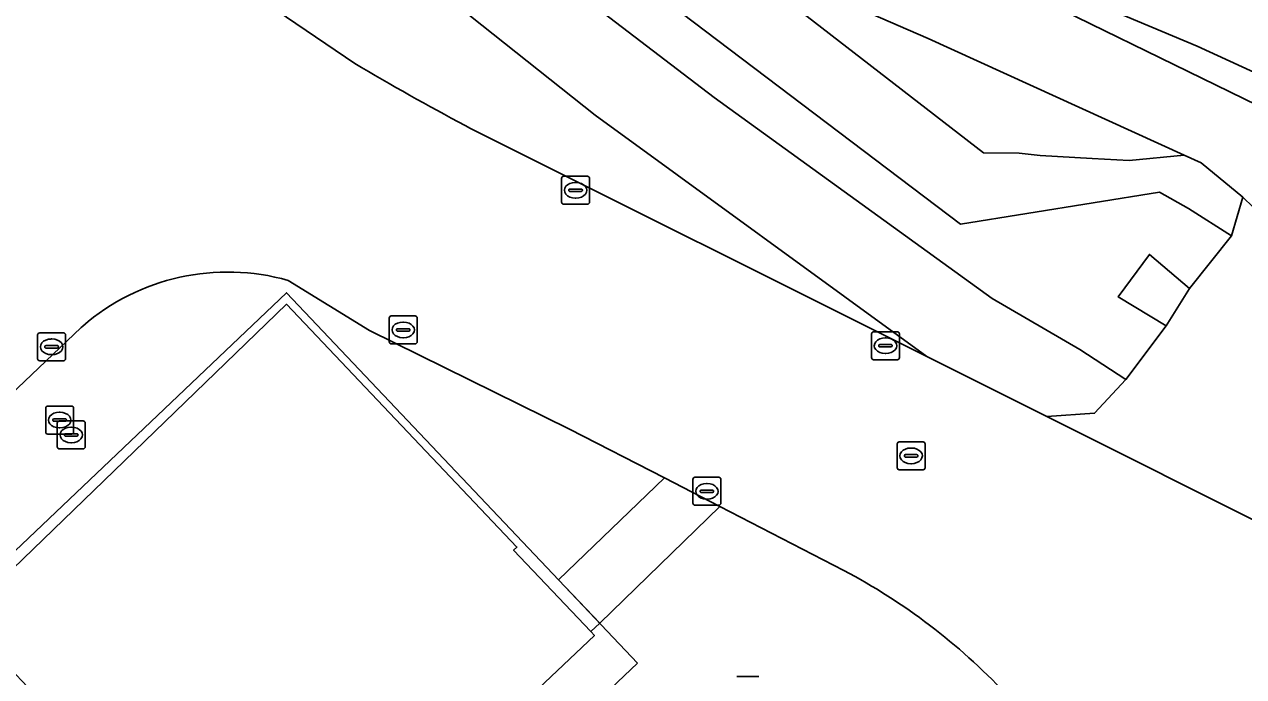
# Model space of a CAD drawing. Extents: x 156141 to 158132, y 385651 to 388333.
# Drawn here: x 156771.87 to 156815.51, y 388163.25 to 388186.59 of the extents above; entities that cross this region are included whole.
import ezdxf

# ---------------------------------------------------------------- set-up
doc = ezdxf.new("R2010")
doc.units = 0
for name, color, linetype in [('IMGEO_Berm_groen', 7, 'Continuous'), ('IMGEO_Grasland_agrarisch', 7, 'Continuous'), ('IMGEO_Groenvoorziening', 7, 'Continuous'), ('IMGEO_Kolk', 7, 'Continuous'), ('IMGEO_Lichtmast', 7, 'Continuous'), ('IMGEO_Muur', 7, 'Continuous'), ('IMGEO_Oever', 7, 'Continuous'), ('IMGEO_Pand', 7, 'Continuous'), ('IMGEO_Pand_overbouw', 7, 'Continuous'), ('IMGEO_Rijbaan_lokaal_gesloten', 7, 'Continuous'), ('IMGEO_Rijbaan_lokaal_onverhard', 7, 'Continuous'), ('IMGEO_Rioolput', 7, 'Continuous'), ('IMGEO_Voetpad_open', 7, 'Continuous'), ('IMGEO_Waterloop', 7, 'Continuous')]:
    doc.layers.add(name, color=color, linetype=linetype)

msp = doc.modelspace()

# ---------------------------------------------------------------- linework, layer by layer
at = {"layer": 'IMGEO_Berm_groen'}
msp.add_lwpolyline([(156801.202, 388167.051), (156796.769, 388169.334), (156792.463, 388165.162), (156792.149, 388164.858), (156792.274, 388164.726), (156787.595, 388160.291), (156791.374, 388156.416), (156797.338, 388162.076), (156800.625, 388158.603), (156804.809, 388154.272), (156808.143, 388150.793), (156790.338, 388133.878), (156787.021, 388137.351), (156786.177, 388136.523)], dxfattribs=at)
msp.add_arc((156790.698, 388147.23), 22.433, 43.4283, 62.0784, dxfattribs=at)
at = {"layer": 'IMGEO_Grasland_agrarisch'}
for points in [[(156787.649, 388182.969), (156787.843, 388182.866), (156804.172, 388174.702), (156792.298, 388183.336), (156765.735, 388204.425), (156757.597, 388210.03), (156756.335, 388210.899), (156748.257, 388215.521), (156738.573, 388218.546), (156723.489, 388220.496), (156709.211, 388221.221), (156694.748, 388220.555), (156687.339, 388220.643), (156679.318, 388219.832), (156677.276, 388219.428), (156672.597, 388218.733), (156668.87, 388218.024), (156664.431, 388216.943), (156653.538, 388214.532), (156643.446, 388212.086), (156639.476, 388210.818), (156634.5, 388209.091), (156622.795, 388204.333), (156609.749, 388198.623)], [(156687.199, 388154.591), (156692.7, 388148.628), (156754.128, 388207.456), (156767.332, 388196.734), (156768.893, 388195.441), (156770.502, 388194.236), (156772.103, 388193.058), (156783.698, 388185.187)]]:
    msp.add_lwpolyline(points, dxfattribs=at)
msp.add_arc((156836.27, 388274.208), 103.385, 239.43552, 241.94678, dxfattribs=at)
at = {"layer": 'IMGEO_Groenvoorziening'}
for points in [[(156819.696, 388183.12), (156813.856, 388185.81), (156808.702, 388187.975), (156802.852, 388191.2), (156795.802, 388195.358), (156784.981, 388202.956), (156770.484, 388214.369), (156757.788, 388224.624), (156752.173, 388228.846), (156747.481, 388232.19), (156743.505, 388234.408), (156739.241, 388236.648), (156733.584, 388239.273), (156727.562, 388241.803), (156717.48, 388246.057), (156713.033, 388247.89), (156710.451, 388248.469), (156706.304, 388249.712), (156702.34, 388251.052), (156697.601, 388254.1)], [(156684.679, 388252.805), (156692.525, 388251.658), (156702.428, 388249.46), (156711.927, 388246.961), (156718.529, 388244.763), (156726.805, 388241.321), (156737.169, 388236.903), (156744.919, 388232.793), (156752.239, 388228.013), (156763.597, 388219.154), (156774.898, 388210.285), (156786.571, 388201.156), (156793.671, 388196.067), (156801.086, 388191.67), (156806.54, 388188.324), (156834.998, 388174.436)]]:
    msp.add_lwpolyline(points, dxfattribs=at)
for points in [[(156804.22, 388186.081), (156796.676, 388189.367), (156806.207, 388181.996), (156807.477, 388181.981), (156808.23, 388181.893), (156810.093, 388181.793), (156811.417, 388181.716), (156813.381, 388181.913)], [(156815.49, 388180.402), (156815.083, 388179.027), (156813.571, 388177.137), (156812.746, 388175.804), (156811.294, 388173.887), (156810.178, 388172.671), (156808.464, 388172.557), (156816.782, 388168.398), (156824.087, 388164.899), (156824.5, 388166.466), (156824.166, 388168.038), (156823.793, 388169.568), (156823.327, 388171.049), (156822.741, 388172.454), (156822.24, 388173.36), (156821.033, 388174.966), (156819.966, 388176.096), (156818.311, 388177.677), (156817.704, 388178.255), (156816.592, 388179.328)]]:
    msp.add_lwpolyline(points, close=True, dxfattribs=at)
at = {"layer": 'IMGEO_Kolk'}
for p, q in [((156791.176, 388181.153), (156792.028, 388181.153)), ((156791.101, 388180.227), (156791.101, 388181.079)), ((156791.589, 388180.933), (156791.614, 388180.933)), ((156792.102, 388181.079), (156792.102, 388180.227)), ((156791.36, 388180.647), (156791.36, 388180.659)), ((156791.798, 388180.61), (156791.4, 388180.61)), ((156791.403, 388180.696), (156791.801, 388180.696)), ((156791.612, 388180.373), (156791.587, 388180.373)), ((156791.844, 388180.659), (156791.844, 388180.647)), ((156792.028, 388180.153), (156791.176, 388180.153)), ((156784.93, 388175.23), (156784.93, 388176.082)), ((156785.005, 388176.156), (156785.857, 388176.156)), ((156785.418, 388175.936), (156785.443, 388175.936)), ((156785.931, 388176.082), (156785.931, 388175.23)), ((156772.344, 388174.625), (156772.344, 388175.477)), ((156772.419, 388175.551), (156773.271, 388175.551)), ((156773.345, 388175.477), (156773.345, 388174.625)), ((156785.189, 388175.65), (156785.189, 388175.662)), ((156785.627, 388175.613), (156785.229, 388175.613)), ((156785.232, 388175.699), (156785.63, 388175.699)), ((156785.673, 388175.662), (156785.673, 388175.65)), ((156802.194, 388174.664), (156802.194, 388175.516)), ((156802.269, 388175.59), (156803.121, 388175.59)), ((156803.195, 388175.516), (156803.195, 388174.664)), ((156772.603, 388175.045), (156772.603, 388175.057)), ((156772.646, 388175.094), (156773.044, 388175.094)), ((156772.832, 388175.331), (156772.857, 388175.331)), ((156773.087, 388175.057), (156773.087, 388175.045)), ((156785.857, 388175.156), (156785.005, 388175.156)), ((156785.441, 388175.376), (156785.416, 388175.376)), ((156802.453, 388175.084), (156802.453, 388175.096)), ((156802.891, 388175.047), (156802.493, 388175.047)), ((156802.496, 388175.133), (156802.894, 388175.133)), ((156802.682, 388175.37), (156802.707, 388175.37)), ((156802.937, 388175.096), (156802.937, 388175.084)), ((156773.041, 388175.008), (156772.643, 388175.008)), ((156772.855, 388174.771), (156772.83, 388174.771)), ((156802.705, 388174.81), (156802.68, 388174.81)), ((156773.271, 388174.551), (156772.419, 388174.551)), ((156803.121, 388174.59), (156802.269, 388174.59)), ((156795.8, 388169.455), (156795.8, 388170.307)), ((156795.875, 388170.381), (156796.727, 388170.381)), ((156796.801, 388170.307), (156796.801, 388169.455)), ((156796.059, 388169.875), (156796.059, 388169.887)), ((156796.497, 388169.838), (156796.099, 388169.838)), ((156796.102, 388169.924), (156796.5, 388169.924)), ((156796.288, 388170.161), (156796.313, 388170.161)), ((156796.543, 388169.887), (156796.543, 388169.875)), ((156796.727, 388169.381), (156795.875, 388169.381)), ((156796.311, 388169.601), (156796.286, 388169.601))]:
    msp.add_line(p, q, dxfattribs=at)
for points in [[(156791.176, 388181.153), (156792.028, 388181.153)], [(156791.101, 388180.227), (156791.101, 388181.079)], [(156792.102, 388181.079), (156792.102, 388180.227)], [(156792.028, 388180.153), (156791.176, 388180.153)], [(156784.93, 388175.23), (156784.93, 388176.082)], [(156785.005, 388176.156), (156785.857, 388176.156)], [(156785.931, 388176.082), (156785.931, 388175.23)], [(156772.344, 388174.625), (156772.344, 388175.477)], [(156772.419, 388175.551), (156773.271, 388175.551)], [(156773.345, 388175.477), (156773.345, 388174.625)], [(156802.194, 388174.664), (156802.194, 388175.516)], [(156802.269, 388175.59), (156803.121, 388175.59)], [(156803.195, 388175.516), (156803.195, 388174.664)], [(156785.857, 388175.156), (156785.005, 388175.156)], [(156773.271, 388174.551), (156772.419, 388174.551)], [(156803.121, 388174.59), (156802.269, 388174.59)], [(156795.8, 388169.455), (156795.8, 388170.307)], [(156795.875, 388170.381), (156796.727, 388170.381)], [(156796.801, 388170.307), (156796.801, 388169.455)], [(156796.727, 388169.381), (156795.875, 388169.381)]]:
    msp.add_lwpolyline(points, dxfattribs=at)
for centre, radius, start, end in [((156791.178, 388181.077), 0.0765, 91.552, 178.448), ((156791.178, 388181.077), 0.0765, 91.552, 178.448), ((156792.026, 388181.077), 0.0765, 1.552, 88.448), ((156792.026, 388181.077), 0.0765, 1.552, 88.448), ((156791.4, 388180.656), 0.0403, 85.8775, 175.7526), ((156791.397, 388180.646), 0.0366, 178.938, 274.7102), ((156791.801, 388180.653), 0.043, 264.8664, 352.4533), ((156791.805, 388180.658), 0.0386, 1.7309, 96.639), ((156791.178, 388180.229), 0.0765, 181.552, 268.448), ((156791.178, 388180.229), 0.0765, 181.552, 268.448), ((156792.026, 388180.229), 0.0765, 271.552, 358.448), ((156792.026, 388180.229), 0.0765, 271.552, 358.448), ((156785.007, 388176.08), 0.0765, 91.552, 178.448), ((156785.007, 388176.08), 0.0765, 91.552, 178.448), ((156785.855, 388176.08), 0.0765, 1.552, 88.448), ((156785.855, 388176.08), 0.0765, 1.552, 88.448), ((156772.421, 388175.475), 0.0765, 91.552, 178.448), ((156772.421, 388175.475), 0.0765, 91.552, 178.448), ((156773.269, 388175.475), 0.0765, 1.552, 88.448), ((156773.269, 388175.475), 0.0765, 1.552, 88.448), ((156785.229, 388175.659), 0.0403, 85.8775, 175.7526), ((156785.226, 388175.649), 0.0366, 178.938, 274.7102), ((156785.63, 388175.656), 0.043, 264.8664, 352.4533), ((156785.634, 388175.661), 0.0386, 1.7309, 96.639), ((156802.271, 388175.514), 0.0765, 91.552, 178.448), ((156802.271, 388175.514), 0.0765, 91.552, 178.448), ((156803.119, 388175.514), 0.0765, 1.552, 88.448), ((156803.119, 388175.514), 0.0765, 1.552, 88.448), ((156772.643, 388175.054), 0.0403, 85.8775, 175.7526), ((156772.64, 388175.044), 0.0366, 178.938, 274.7102), ((156773.044, 388175.051), 0.043, 264.8664, 352.4533), ((156773.048, 388175.056), 0.0386, 1.7309, 96.639), ((156785.007, 388175.232), 0.0765, 181.552, 268.448), ((156785.007, 388175.232), 0.0765, 181.552, 268.448), ((156785.855, 388175.232), 0.0765, 271.552, 358.448), ((156785.855, 388175.232), 0.0765, 271.552, 358.448), ((156802.493, 388175.093), 0.0403, 85.8775, 175.7526), ((156802.49, 388175.083), 0.0366, 178.938, 274.7102), ((156802.894, 388175.09), 0.043, 264.8664, 352.4533), ((156802.898, 388175.095), 0.0386, 1.7309, 96.639), ((156772.421, 388174.627), 0.0765, 181.552, 268.448), ((156772.421, 388174.627), 0.0765, 181.552, 268.448), ((156773.269, 388174.627), 0.0765, 271.552, 358.448), ((156773.269, 388174.627), 0.0765, 271.552, 358.448), ((156802.271, 388174.666), 0.0765, 181.552, 268.448), ((156802.271, 388174.666), 0.0765, 181.552, 268.448), ((156803.119, 388174.666), 0.0765, 271.552, 358.448), ((156803.119, 388174.666), 0.0765, 271.552, 358.448), ((156795.877, 388170.305), 0.0765, 91.552, 178.448), ((156795.877, 388170.305), 0.0765, 91.552, 178.448), ((156796.725, 388170.305), 0.0765, 1.552, 88.448), ((156796.725, 388170.305), 0.0765, 1.552, 88.448), ((156796.099, 388169.884), 0.0403, 85.8775, 175.7526), ((156796.096, 388169.874), 0.0366, 178.938, 274.7102), ((156796.5, 388169.881), 0.043, 264.8664, 352.4533), ((156796.504, 388169.886), 0.0386, 1.7309, 96.639), ((156795.877, 388169.457), 0.0765, 181.552, 268.448), ((156795.877, 388169.457), 0.0765, 181.552, 268.448), ((156796.725, 388169.457), 0.0765, 271.552, 358.448), ((156796.725, 388169.457), 0.0765, 271.552, 358.448)]:
    msp.add_arc(centre, radius, start, end, dxfattribs=at)
for centre, major_axis, ratio, start_param, end_param in [((156791.588, 388180.653), (-0.387, 0.002), 0.722429, 4.712389, 7.853982), ((156791.613, 388180.653), (-0.39, 0.002), 0.717154, 1.570796, 4.712389), ((156785.417, 388175.656), (-0.387, 0.002), 0.722429, 4.712389, 7.853982), ((156785.442, 388175.656), (-0.39, 0.002), 0.717154, 1.570796, 4.712389), ((156772.831, 388175.051), (-0.387, 0.002), 0.722429, 4.712389, 7.853982), ((156772.856, 388175.051), (-0.39, 0.002), 0.717154, 1.570796, 4.712389), ((156802.681, 388175.09), (-0.387, 0.002), 0.722429, 4.712389, 7.853982), ((156802.706, 388175.09), (-0.39, 0.002), 0.717154, 1.570796, 4.712389), ((156796.287, 388169.881), (-0.387, 0.002), 0.722429, 4.712389, 7.853982), ((156796.312, 388169.881), (-0.39, 0.002), 0.717154, 1.570796, 4.712389)]:
    msp.add_ellipse(centre, major_axis=major_axis, ratio=ratio, start_param=start_param, end_param=end_param, dxfattribs=at)
at = {"layer": 'IMGEO_Lichtmast'}
for p, q in [((156797.37, 388163.25), (156798.16, 388163.25)), ((156798.16, 388163.25), (156797.37, 388163.25))]:
    msp.add_line(p, q, dxfattribs=at)
at = {"layer": 'IMGEO_Muur'}
for points in [[(156812.141, 388178.355), (156813.571, 388177.137), (156815.083, 388179.027), (156813.539, 388179.996)], [(156809.646, 388174.952), (156811.294, 388173.887), (156812.746, 388175.804), (156811.026, 388176.836)]]:
    msp.add_lwpolyline(points, dxfattribs=at)
at = {"layer": 'IMGEO_Oever'}
for points in [[(156684.537, 388256.861), (156693.918, 388254.856), (156697.601, 388254.1), (156702.34, 388251.052), (156706.304, 388249.712), (156710.451, 388248.469), (156713.033, 388247.89), (156717.48, 388246.057), (156727.562, 388241.803), (156733.584, 388239.273), (156739.241, 388236.648), (156743.505, 388234.408), (156747.481, 388232.19), (156752.173, 388228.846), (156757.788, 388224.624), (156770.484, 388214.369), (156784.981, 388202.956), (156795.802, 388195.358), (156802.852, 388191.2), (156808.702, 388187.975), (156813.856, 388185.81), (156819.696, 388183.12)], [(156765.735, 388204.425), (156792.298, 388183.336), (156804.172, 388174.702), (156808.464, 388172.557), (156810.178, 388172.671), (156811.294, 388173.887), (156809.646, 388174.952), (156806.512, 388176.779), (156796.565, 388183.967), (156781.82, 388195.227), (156750.177, 388219.276)], [(156759.195, 388214.912), (156793.208, 388188.657), (156805.378, 388179.44), (156812.509, 388180.581), (156813.539, 388179.996), (156815.083, 388179.027), (156815.49, 388180.402), (156813.992, 388181.635), (156813.381, 388181.913), (156811.417, 388181.716), (156810.093, 388181.793), (156808.23, 388181.893), (156807.477, 388181.981), (156806.207, 388181.996), (156796.676, 388189.367), (156780.783, 388201.659), (156769.146, 388210.659)]]:
    msp.add_lwpolyline(points, dxfattribs=at)
msp.add_lwpolyline([(156812.141, 388178.355), (156811.026, 388176.836), (156812.746, 388175.804), (156813.571, 388177.137)], close=True, dxfattribs=at)
at = {"layer": 'IMGEO_Pand'}
for points in [[(156792.149, 388164.858), (156789.379, 388167.769), (156789.502, 388167.886), (156781.247, 388176.572), (156769.632, 388165.354), (156777.776, 388156.767), (156777.897, 388156.882), (156780.791, 388153.84), (156782.393, 388155.359)], [(156783.861, 388156.751), (156787.595, 388160.291), (156792.274, 388164.726), (156792.149, 388164.858)]]:
    msp.add_lwpolyline(points, dxfattribs=at)
at = {"layer": 'IMGEO_Pand_overbouw'}
msp.add_lwpolyline([(156793.823, 388163.726), (156781.255, 388176.988), (156752.814, 388149.971), (156765.371, 388136.736)], close=True, dxfattribs=at)
at = {"layer": 'IMGEO_Rijbaan_lokaal_gesloten'}
for points in [[(156783.698, 388185.187), (156772.103, 388193.058), (156770.502, 388194.236), (156768.893, 388195.441), (156767.332, 388196.734), (156754.128, 388207.456), (156692.7, 388148.628), (156697.941, 388143.396), (156698.919, 388144.327), (156720.025, 388164.421), (156720.275, 388164.659), (156720.65, 388164.262), (156746.901, 388189.194)], [(156836.146, 388172.457), (156835.617, 388173.292), (156834.998, 388174.436), (156826.087, 388175.66), (156824.811, 388167.648), (156824.5, 388166.466), (156824.087, 388164.899), (156816.782, 388168.398), (156808.464, 388172.557), (156804.172, 388174.702), (156787.843, 388182.866), (156787.649, 388182.969)], [(156763.559, 388181.545), (156771.368, 388173.332), (156773.905, 388175.746), (156773.959, 388175.793)], [(156781.312, 388177.428), (156784.225, 388175.63), (156791.383, 388172.108), (156794.781, 388170.358), (156796.769, 388169.334), (156801.202, 388167.051)]]:
    msp.add_lwpolyline(points, dxfattribs=at)
for centre, radius, start, end in [((156836.27, 388274.208), 103.385, 239.43552, 241.94678), ((156779.153, 388169.788), 7.94, 74.2178, 130.8547), ((156790.698, 388147.23), 22.433, 43.4283, 62.0784)]:
    msp.add_arc(centre, radius, start, end, dxfattribs=at)
at = {"layer": 'IMGEO_Rijbaan_lokaal_onverhard'}
for points in [[(156834.998, 388174.436), (156806.54, 388188.324), (156801.086, 388191.67), (156793.671, 388196.067), (156786.571, 388201.156), (156774.898, 388210.285), (156763.597, 388219.154), (156752.239, 388228.013), (156744.919, 388232.793), (156737.169, 388236.903), (156726.805, 388241.321), (156718.529, 388244.763), (156711.927, 388246.961), (156702.428, 388249.46), (156692.525, 388251.658), (156684.679, 388252.805)], [(156680.948, 388248.927), (156688.739, 388247.693), (156697.985, 388246.229), (156708.436, 388243.599), (156724.634, 388238.224), (156734.771, 388234.036), (156740.882, 388231.261), (156748.435, 388226.657), (156755.039, 388221.864), (156760.139, 388218.029), (156769.146, 388210.659), (156780.783, 388201.659), (156796.676, 388189.367), (156804.22, 388186.081), (156813.381, 388181.913), (156813.992, 388181.635), (156815.49, 388180.402), (156816.592, 388179.328)]]:
    msp.add_lwpolyline(points, dxfattribs=at)
at = {"layer": 'IMGEO_Rioolput'}
for p, q in [((156772.632, 388172.003), (156772.632, 388172.855)), ((156772.707, 388172.929), (156773.559, 388172.929)), ((156773.633, 388172.855), (156773.633, 388172.003)), ((156772.891, 388172.423), (156772.891, 388172.435)), ((156772.934, 388172.472), (156773.332, 388172.472)), ((156773.12, 388172.709), (156773.145, 388172.709)), ((156773.375, 388172.435), (156773.375, 388172.423)), ((156773.329, 388172.386), (156772.931, 388172.386)), ((156773.046, 388171.472), (156773.046, 388172.324)), ((156773.143, 388172.149), (156773.118, 388172.149)), ((156773.121, 388172.398), (156773.973, 388172.398)), ((156773.534, 388172.178), (156773.559, 388172.178)), ((156774.047, 388172.324), (156774.047, 388171.472)), ((156773.559, 388171.929), (156772.707, 388171.929)), ((156773.305, 388171.892), (156773.305, 388171.904)), ((156773.743, 388171.855), (156773.345, 388171.855)), ((156773.348, 388171.941), (156773.746, 388171.941)), ((156773.557, 388171.618), (156773.532, 388171.618)), ((156773.789, 388171.904), (156773.789, 388171.892)), ((156803.112, 388170.723), (156803.112, 388171.575)), ((156803.187, 388171.649), (156804.039, 388171.649)), ((156804.113, 388171.575), (156804.113, 388170.723)), ((156773.973, 388171.398), (156773.121, 388171.398)), ((156803.371, 388171.143), (156803.371, 388171.155)), ((156803.809, 388171.106), (156803.411, 388171.106)), ((156803.414, 388171.192), (156803.812, 388171.192)), ((156803.6, 388171.429), (156803.625, 388171.429)), ((156803.855, 388171.155), (156803.855, 388171.143)), ((156803.623, 388170.869), (156803.598, 388170.869)), ((156804.039, 388170.649), (156803.187, 388170.649))]:
    msp.add_line(p, q, dxfattribs=at)
for points in [[(156772.632, 388172.003), (156772.632, 388172.855)], [(156772.707, 388172.929), (156773.559, 388172.929)], [(156773.633, 388172.855), (156773.633, 388172.003)], [(156773.046, 388171.472), (156773.046, 388172.324)], [(156773.121, 388172.398), (156773.973, 388172.398)], [(156774.047, 388172.324), (156774.047, 388171.472)], [(156773.559, 388171.929), (156772.707, 388171.929)], [(156803.112, 388170.723), (156803.112, 388171.575)], [(156803.187, 388171.649), (156804.039, 388171.649)], [(156804.113, 388171.575), (156804.113, 388170.723)], [(156773.973, 388171.398), (156773.121, 388171.398)], [(156804.039, 388170.649), (156803.187, 388170.649)]]:
    msp.add_lwpolyline(points, dxfattribs=at)
for centre, radius, start, end in [((156772.709, 388172.853), 0.0765, 91.552, 178.448), ((156772.709, 388172.853), 0.0765, 91.552, 178.448), ((156773.557, 388172.853), 0.0765, 1.552, 88.448), ((156773.557, 388172.853), 0.0765, 1.552, 88.448), ((156772.931, 388172.432), 0.0403, 85.8775, 175.7526), ((156772.928, 388172.422), 0.0366, 178.938, 274.7102), ((156773.332, 388172.429), 0.043, 264.8664, 352.4533), ((156773.336, 388172.434), 0.0386, 1.7309, 96.639), ((156772.709, 388172.005), 0.0765, 181.552, 268.448), ((156772.709, 388172.005), 0.0765, 181.552, 268.448), ((156773.123, 388172.322), 0.0765, 91.552, 178.448), ((156773.123, 388172.322), 0.0765, 91.552, 178.448), ((156773.557, 388172.005), 0.0765, 271.552, 358.448), ((156773.557, 388172.005), 0.0765, 271.552, 358.448), ((156773.971, 388172.322), 0.0765, 1.552, 88.448), ((156773.971, 388172.322), 0.0765, 1.552, 88.448), ((156773.345, 388171.901), 0.0403, 85.8775, 175.7526), ((156773.342, 388171.891), 0.0366, 178.938, 274.7102), ((156773.746, 388171.898), 0.043, 264.8664, 352.4533), ((156773.75, 388171.903), 0.0386, 1.7309, 96.639), ((156803.189, 388171.573), 0.0765, 91.552, 178.448), ((156803.189, 388171.573), 0.0765, 91.552, 178.448), ((156804.037, 388171.573), 0.0765, 1.552, 88.448), ((156804.037, 388171.573), 0.0765, 1.552, 88.448), ((156773.123, 388171.474), 0.0765, 181.552, 268.448), ((156773.123, 388171.474), 0.0765, 181.552, 268.448), ((156773.971, 388171.474), 0.0765, 271.552, 358.448), ((156773.971, 388171.474), 0.0765, 271.552, 358.448), ((156803.411, 388171.152), 0.0403, 85.8775, 175.7526), ((156803.408, 388171.142), 0.0366, 178.938, 274.7102), ((156803.812, 388171.149), 0.043, 264.8664, 352.4533), ((156803.816, 388171.154), 0.0386, 1.7309, 96.639), ((156803.189, 388170.725), 0.0765, 181.552, 268.448), ((156803.189, 388170.725), 0.0765, 181.552, 268.448), ((156804.037, 388170.725), 0.0765, 271.552, 358.448), ((156804.037, 388170.725), 0.0765, 271.552, 358.448)]:
    msp.add_arc(centre, radius, start, end, dxfattribs=at)
for centre, major_axis, ratio, start_param, end_param in [((156773.119, 388172.429), (-0.387, 0.002), 0.722429, 4.712389, 7.853982), ((156773.144, 388172.429), (-0.39, 0.002), 0.717154, 1.570796, 4.712389), ((156773.533, 388171.898), (-0.387, 0.002), 0.722429, 4.712389, 7.853982), ((156773.558, 388171.898), (-0.39, 0.002), 0.717154, 1.570796, 4.712389), ((156803.599, 388171.149), (-0.387, 0.002), 0.722429, 4.712389, 7.853982), ((156803.624, 388171.149), (-0.39, 0.002), 0.717154, 1.570796, 4.712389)]:
    msp.add_ellipse(centre, major_axis=major_axis, ratio=ratio, start_param=start_param, end_param=end_param, dxfattribs=at)
at = {"layer": 'IMGEO_Voetpad_open'}
for points in [[(156782.393, 388155.359), (156780.791, 388153.84), (156777.897, 388156.882), (156777.776, 388156.767), (156769.632, 388165.354), (156781.247, 388176.572), (156789.502, 388167.886), (156789.379, 388167.769), (156792.149, 388164.858), (156792.463, 388165.162), (156790.992, 388166.714), (156794.781, 388170.358), (156791.383, 388172.108), (156784.225, 388175.63), (156781.312, 388177.428)], [(156773.959, 388175.793), (156773.905, 388175.746), (156771.368, 388173.332), (156755.861, 388158.571), (156759.127, 388155.124), (156754.049, 388150.31), (156754.572, 388149.759), (156757.7, 388146.465), (156758.223, 388145.914), (156761.593, 388142.365), (156762.117, 388141.813), (156765.107, 388138.665), (156765.229, 388138.536), (156765.752, 388137.984), (156766.352, 388137.351), (156777.06, 388147.503), (156780.127, 388144.074), (156782.822, 388141.664), (156791.586, 388149.987)]]:
    msp.add_lwpolyline(points, dxfattribs=at)
msp.add_lwpolyline([(156796.769, 388169.334), (156794.781, 388170.358), (156790.992, 388166.714), (156792.463, 388165.162)], close=True, dxfattribs=at)
msp.add_arc((156779.153, 388169.788), 7.94, 74.2178, 130.8547, dxfattribs=at)
at = {"layer": 'IMGEO_Waterloop'}
msp.add_lwpolyline([(156750.177, 388219.276), (156781.82, 388195.227), (156796.565, 388183.967), (156806.512, 388176.779), (156809.646, 388174.952), (156811.294, 388173.887), (156812.746, 388175.804), (156811.026, 388176.836), (156812.141, 388178.355), (156813.571, 388177.137), (156815.083, 388179.027), (156813.539, 388179.996), (156812.509, 388180.581), (156805.378, 388179.44), (156793.208, 388188.657), (156759.195, 388214.912)], dxfattribs=at)

doc.saveas('drawing.dxf')
